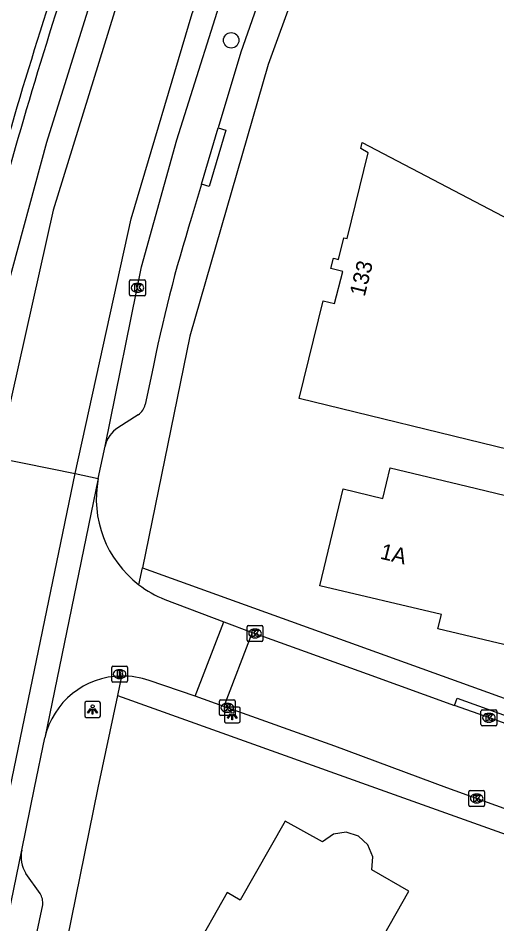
# Model space of a CAD drawing. Extents: x 162880 to 165536, y 384011 to 385179.
# Drawn here: x 164403.7 to 164434.1, y 384741.4 to 384798.8 of the extents above; entities that cross this region are included whole.
import ezdxf

# ---------------------------------------------------------------- set-up
doc = ezdxf.new("R2010")
doc.units = 0
for name, color, linetype in [('IMGEO_Boom', 7, 'Continuous'), ('IMGEO_Brandkraan', 7, 'Continuous'), ('IMGEO_Fietspad_open', 7, 'Continuous'), ('IMGEO_Kolk', 7, 'Continuous'), ('IMGEO_Lichtpunt', 7, 'Continuous'), ('IMGEO_Pand', 7, 'Continuous'), ('IMGEO_Pand_nummerreeks', 7, 'Continuous'), ('IMGEO_Rijbaan_lokaal_gesloten', 7, 'Continuous'), ('IMGEO_Rijbaan_lokaal_open', 7, 'Continuous'), ('IMGEO_Verkeerseiland_open', 7, 'Continuous'), ('IMGEO_Voetpad_open', 7, 'Continuous')]:
    doc.layers.add(name, color=color, linetype=linetype)

msp = doc.modelspace()

# ---------------------------------------------------------------- linework, layer by layer
at = {"layer": 'IMGEO_Boom'}
msp.add_circle((164417.225, 384797.344), 0.489, dxfattribs=at)
at = {"layer": 'IMGEO_Brandkraan'}
for p, q in [((164409.652, 384756.766), (164409.652, 384757.618)), ((164409.727, 384757.692), (164410.579, 384757.692)), ((164410.14, 384757.472), (164410.165, 384757.472)), ((164410.653, 384757.618), (164410.653, 384756.766)), ((164410.163, 384756.912), (164410.138, 384756.912)), ((164410.579, 384756.692), (164409.727, 384756.692))]:
    msp.add_line(p, q, dxfattribs=at)
for points in [[(164409.652, 384756.766), (164409.652, 384757.618)], [(164409.727, 384757.692), (164410.579, 384757.692)], [(164410, 384757.392), (164410, 384756.992), (164410.213, 384756.992)], [(164410.231, 384757.392), (164410, 384757.392)], [(164410.653, 384757.618), (164410.653, 384756.766)], [(164410.179, 384757.311), (164410.125, 384757.311), (164410.125, 384757.235)], [(164410.125, 384757.235), (164410.178, 384757.235)], [(164410.187, 384757.159), (164410.125, 384757.159), (164410.125, 384757.078)], [(164410.125, 384757.078), (164410.187, 384757.078)], [(164410.579, 384756.692), (164409.727, 384756.692)]]:
    msp.add_lwpolyline(points, dxfattribs=at)
for centre, radius, start, end in [((164409.729, 384757.616), 0.0765, 91.55205, 178.44795), ((164409.729, 384757.616), 0.0765, 91.55205, 178.44795), ((164410.235, 384757.247), 0.145, 59.4692, 91.53667), ((164410.26, 384757.294), 0.0922, 285.51372, 58.15012), ((164410.577, 384757.616), 0.0765, 1.55205, 88.44795), ((164410.577, 384757.616), 0.0765, 1.55205, 88.44795), ((164410.18, 384757.273), 0.0379, 267.82845, 90.93552), ((164410.188, 384757.118), 0.0404, 269.87594, 90.50774), ((164410.219, 384757.243), 0.251, 268.66757, 293.53466), ((164410.265, 384757.102), 0.105, 301.31148, 78.98903), ((164409.729, 384756.768), 0.0765, 181.55205, 268.44795), ((164409.729, 384756.768), 0.0765, 181.55205, 268.44795), ((164410.577, 384756.768), 0.0765, 271.55205, 358.44795), ((164410.577, 384756.768), 0.0765, 271.55205, 358.44795)]:
    msp.add_arc(centre, radius, start, end, dxfattribs=at)
for centre, major_axis, ratio, start_param, end_param in [((164410.139, 384757.192), (-0.387, 0.002), 0.722429, 4.712389, 7.853982), ((164410.164, 384757.192), (-0.39, 0.002), 0.717154, 1.570796, 4.712389)]:
    msp.add_ellipse(centre, major_axis=major_axis, ratio=ratio, start_param=start_param, end_param=end_param, dxfattribs=at)
at = {"layer": 'IMGEO_Fietspad_open'}
for points in [[(164502.671, 384929.959), (164500, 384927.045), (164490.313, 384915.433), (164475.209, 384897.333), (164473.71, 384895.03), (164466.27, 384883.603), (164458.393, 384870.901), (164450.828, 384858.17), (164442.115, 384843.091), (164430.304, 384821.224), (164425.889, 384812.498), (164424.399, 384809.126), (164419.563, 384795.816), (164414.61, 384778.596), (164411.594, 384763.921)], [(164421.082, 384805.881), (164417.827, 384796.592), (164416.401, 384791.791)], [(164416.401, 384791.791), (164416.88, 384791.649), (164415.823, 384788.09), (164415.343, 384788.232)], [(164415.343, 384788.232), (164414.713, 384786.11)], [(164412.188, 384776.231), (164411.771, 384774.274)], [(164411.328, 384773.621), (164410.046, 384772.8)], [(164411.37, 384762.857), (164411.594, 384763.921)]]:
    msp.add_lwpolyline(points, dxfattribs=at)
for centre, radius, start, end in [((164502.816, 384758.329), 92.379, 162.49887, 168.82627), ((164410.729, 384774.504), 1.068, 304.15768, 347.53581), ((164411.062, 384771.216), 1.882, 122.69258, 166.99255)]:
    msp.add_arc(centre, radius, start, end, dxfattribs=at)
at = {"layer": 'IMGEO_Kolk'}
for p, q in [((164410.784, 384781.24), (164410.784, 384782.092)), ((164410.859, 384782.166), (164411.711, 384782.166)), ((164411.785, 384782.092), (164411.785, 384781.24)), ((164411.272, 384781.946), (164411.297, 384781.946)), ((164411.711, 384781.166), (164410.859, 384781.166)), ((164411.295, 384781.386), (164411.27, 384781.386)), ((164418.31, 384760.269), (164419.162, 384760.269)), ((164418.235, 384759.343), (164418.235, 384760.195)), ((164418.723, 384760.049), (164418.748, 384760.049)), ((164419.236, 384760.195), (164419.236, 384759.343)), ((164419.162, 384759.269), (164418.31, 384759.269)), ((164418.746, 384759.489), (164418.721, 384759.489)), ((164416.474, 384754.637), (164416.474, 384755.489)), ((164416.549, 384755.563), (164417.401, 384755.563)), ((164416.962, 384755.343), (164416.987, 384755.343)), ((164417.475, 384755.489), (164417.475, 384754.637)), ((164417.401, 384754.563), (164416.549, 384754.563)), ((164416.985, 384754.783), (164416.96, 384754.783)), ((164433.059, 384754.001), (164433.059, 384754.853)), ((164433.134, 384754.927), (164433.986, 384754.927)), ((164433.547, 384754.707), (164433.572, 384754.707)), ((164434.06, 384754.853), (164434.06, 384754.001)), ((164433.986, 384753.927), (164433.134, 384753.927)), ((164433.57, 384754.147), (164433.545, 384754.147)), ((164432.288, 384748.89), (164432.288, 384749.742)), ((164432.363, 384749.816), (164433.215, 384749.816)), ((164432.776, 384749.596), (164432.801, 384749.596)), ((164433.289, 384749.742), (164433.289, 384748.89)), ((164433.215, 384748.816), (164432.363, 384748.816)), ((164432.799, 384749.036), (164432.774, 384749.036))]:
    msp.add_line(p, q, dxfattribs=at)
for points in [[(164410.784, 384781.24), (164410.784, 384782.092)], [(164410.859, 384782.166), (164411.711, 384782.166)], [(164411.785, 384782.092), (164411.785, 384781.24)], [(164411.105, 384781.866), (164411.228, 384781.866), (164411.228, 384781.715), (164411.358, 384781.866), (164411.522, 384781.866), (164411.376, 384781.715), (164411.529, 384781.466), (164411.377, 384781.466), (164411.292, 384781.63), (164411.228, 384781.563), (164411.228, 384781.466), (164411.105, 384781.466), (164411.105, 384781.866)], [(164411.711, 384781.166), (164410.859, 384781.166)], [(164418.31, 384760.269), (164419.162, 384760.269)], [(164418.235, 384759.343), (164418.235, 384760.195)], [(164418.556, 384759.969), (164418.679, 384759.969), (164418.679, 384759.818), (164418.809, 384759.969), (164418.973, 384759.969), (164418.827, 384759.818), (164418.98, 384759.569), (164418.828, 384759.569), (164418.743, 384759.733), (164418.679, 384759.666), (164418.679, 384759.569), (164418.556, 384759.569), (164418.556, 384759.969)], [(164419.236, 384760.195), (164419.236, 384759.343)], [(164419.162, 384759.269), (164418.31, 384759.269)], [(164416.474, 384754.637), (164416.474, 384755.489)], [(164416.549, 384755.563), (164417.401, 384755.563)], [(164416.795, 384755.263), (164416.918, 384755.263), (164416.918, 384755.112), (164417.048, 384755.263), (164417.212, 384755.263), (164417.066, 384755.112), (164417.219, 384754.863), (164417.067, 384754.863), (164416.982, 384755.027), (164416.918, 384754.96), (164416.918, 384754.863), (164416.795, 384754.863), (164416.795, 384755.263)], [(164417.475, 384755.489), (164417.475, 384754.637)], [(164417.401, 384754.563), (164416.549, 384754.563)], [(164433.059, 384754.001), (164433.059, 384754.853)], [(164433.134, 384754.927), (164433.986, 384754.927)], [(164433.38, 384754.627), (164433.503, 384754.627), (164433.503, 384754.476), (164433.633, 384754.627), (164433.797, 384754.627), (164433.651, 384754.476), (164433.804, 384754.227), (164433.652, 384754.227), (164433.567, 384754.391), (164433.503, 384754.324), (164433.503, 384754.227), (164433.38, 384754.227), (164433.38, 384754.627)], [(164434.06, 384754.853), (164434.06, 384754.001)], [(164433.986, 384753.927), (164433.134, 384753.927)], [(164432.288, 384748.89), (164432.288, 384749.742)], [(164432.363, 384749.816), (164433.215, 384749.816)], [(164432.609, 384749.516), (164432.732, 384749.516), (164432.732, 384749.365), (164432.862, 384749.516), (164433.026, 384749.516), (164432.88, 384749.365), (164433.033, 384749.116), (164432.881, 384749.116), (164432.796, 384749.28), (164432.732, 384749.213), (164432.732, 384749.116), (164432.609, 384749.116), (164432.609, 384749.516)], [(164433.289, 384749.742), (164433.289, 384748.89)], [(164433.215, 384748.816), (164432.363, 384748.816)]]:
    msp.add_lwpolyline(points, dxfattribs=at)
for centre, start, end in [((164410.861, 384782.09), 91.55205, 178.44795), ((164410.861, 384782.09), 91.55205, 178.44795), ((164411.709, 384782.09), 1.55205, 88.44795), ((164411.709, 384782.09), 1.55205, 88.44795), ((164410.861, 384781.242), 181.55205, 268.44795), ((164410.861, 384781.242), 181.55205, 268.44795), ((164411.709, 384781.242), 271.55205, 358.44795), ((164411.709, 384781.242), 271.55205, 358.44795), ((164418.312, 384760.193), 91.55205, 178.44795), ((164418.312, 384760.193), 91.55205, 178.44795), ((164419.16, 384760.193), 1.55205, 88.44795), ((164419.16, 384760.193), 1.55205, 88.44795), ((164418.312, 384759.345), 181.55205, 268.44795), ((164418.312, 384759.345), 181.55205, 268.44795), ((164419.16, 384759.345), 271.55205, 358.44795), ((164419.16, 384759.345), 271.55205, 358.44795), ((164416.551, 384755.487), 91.55205, 178.44795), ((164416.551, 384755.487), 91.55205, 178.44795), ((164417.399, 384755.487), 1.55205, 88.44795), ((164417.399, 384755.487), 1.55205, 88.44795), ((164416.551, 384754.639), 181.55205, 268.44795), ((164416.551, 384754.639), 181.55205, 268.44795), ((164417.399, 384754.639), 271.55205, 358.44795), ((164417.399, 384754.639), 271.55205, 358.44795), ((164433.136, 384754.851), 91.55205, 178.44795), ((164433.136, 384754.851), 91.55205, 178.44795), ((164433.984, 384754.851), 1.55205, 88.44795), ((164433.984, 384754.851), 1.55205, 88.44795), ((164433.136, 384754.003), 181.55205, 268.44795), ((164433.136, 384754.003), 181.55205, 268.44795), ((164433.984, 384754.003), 271.55205, 358.44795), ((164433.984, 384754.003), 271.55205, 358.44795), ((164432.365, 384749.74), 91.55205, 178.44795), ((164432.365, 384749.74), 91.55205, 178.44795), ((164433.213, 384749.74), 1.55205, 88.44795), ((164433.213, 384749.74), 1.55205, 88.44795), ((164432.365, 384748.892), 181.55205, 268.44795), ((164432.365, 384748.892), 181.55205, 268.44795), ((164433.213, 384748.892), 271.55205, 358.44795), ((164433.213, 384748.892), 271.55205, 358.44795)]:
    msp.add_arc(centre, 0.0765, start, end, dxfattribs=at)
for centre, major_axis, ratio, start_param, end_param in [((164411.271, 384781.666), (-0.387, 0.002), 0.722429, 4.712389, 7.853982), ((164411.296, 384781.666), (-0.39, 0.002), 0.717154, 1.570796, 4.712389), ((164418.722, 384759.769), (-0.387, 0.002), 0.722429, 4.712389, 7.853982), ((164418.747, 384759.769), (-0.39, 0.002), 0.717154, 1.570796, 4.712389), ((164416.961, 384755.063), (-0.387, 0.002), 0.722429, 4.712389, 7.853982), ((164416.986, 384755.063), (-0.39, 0.002), 0.717154, 1.570796, 4.712389), ((164433.546, 384754.427), (-0.387, 0.002), 0.722429, 4.712389, 7.853982), ((164433.571, 384754.427), (-0.39, 0.002), 0.717154, 1.570796, 4.712389), ((164432.775, 384749.316), (-0.387, 0.002), 0.722429, 4.712389, 7.853982), ((164432.8, 384749.316), (-0.39, 0.002), 0.717154, 1.570796, 4.712389)]:
    msp.add_ellipse(centre, major_axis=major_axis, ratio=ratio, start_param=start_param, end_param=end_param, dxfattribs=at)
at = {"layer": 'IMGEO_Lichtpunt'}
for p, q in [((164407.937, 384755.354), (164407.937, 384754.547)), ((164407.937, 384755.354), (164407.937, 384754.547)), ((164408.839, 384755.449), (164408.031, 384755.449)), ((164408.839, 384755.449), (164408.031, 384755.449)), ((164408.933, 384754.547), (164408.933, 384755.354)), ((164408.933, 384754.547), (164408.933, 384755.354)), ((164417.696, 384755.109), (164416.888, 384755.109)), ((164417.696, 384755.109), (164416.888, 384755.109)), ((164416.794, 384755.014), (164416.794, 384754.207)), ((164416.794, 384755.014), (164416.794, 384754.207)), ((164417.79, 384754.207), (164417.79, 384755.014)), ((164417.79, 384754.207), (164417.79, 384755.014)), ((164408.031, 384754.453), (164408.839, 384754.453)), ((164408.031, 384754.453), (164408.839, 384754.453)), ((164416.888, 384754.113), (164417.696, 384754.113)), ((164416.888, 384754.113), (164417.696, 384754.113))]:
    msp.add_line(p, q, dxfattribs=at)
for points in [[(164408.311, 384755.018), (164408.35, 384754.99), (164408.162, 384754.728), (164408.124, 384754.755), (164408.311, 384755.018)], [(164408.413, 384754.97), (164408.46, 384754.97), (164408.46, 384754.648), (164408.413, 384754.648), (164408.413, 384754.97)], [(164408.523, 384754.99), (164408.561, 384755.017), (164408.748, 384754.755), (164408.709, 384754.727), (164408.523, 384754.99)], [(164417.168, 384754.678), (164417.207, 384754.65), (164417.019, 384754.388), (164416.981, 384754.415), (164417.168, 384754.678)], [(164417.27, 384754.63), (164417.317, 384754.63), (164417.317, 384754.308), (164417.27, 384754.308), (164417.27, 384754.63)], [(164417.38, 384754.65), (164417.418, 384754.677), (164417.605, 384754.415), (164417.566, 384754.387), (164417.38, 384754.65)]]:
    msp.add_lwpolyline(points, dxfattribs=at)
for centre in [(164408.436, 384755.152), (164417.293, 384754.812)]:
    msp.add_circle(centre, 0.0994, dxfattribs=at)
for centre, start, end in [((164408.031, 384755.354), 90, 180), ((164408.031, 384755.354), 90, 180), ((164408.839, 384755.354), 0, 90), ((164408.839, 384755.354), 0, 90), ((164416.888, 384755.014), 90, 180), ((164416.888, 384755.014), 90, 180), ((164417.696, 384755.014), 0, 90), ((164417.696, 384755.014), 0, 90), ((164408.031, 384754.547), 180, 270), ((164408.031, 384754.547), 180, 270), ((164408.839, 384754.547), 270, 0), ((164408.839, 384754.547), 270, 360), ((164416.888, 384754.207), 180, 270), ((164416.888, 384754.207), 180, 270), ((164417.696, 384754.207), 270, 0), ((164417.696, 384754.207), 270, 360)]:
    msp.add_arc(centre, 0.0946, start, end, dxfattribs=at)
at = {"layer": 'IMGEO_Pand'}
for points in [[(164437.714, 384783.006), (164435.116, 384772.376), (164434.876, 384771.395), (164421.533, 384774.649), (164423.056, 384780.851), (164423.779, 384780.666), (164424.3, 384782.708), (164423.545, 384782.882), (164423.709, 384783.54), (164424.029, 384783.462), (164424.361, 384784.833), (164424.577, 384784.781), (164425.917, 384790.217), (164425.433, 384790.483), (164425.534, 384790.876), (164438.034, 384784.317), (164437.714, 384783.006)], [(164438.003, 384758.624), (164437.89, 384758.263), (164430.333, 384760.06), (164430.548, 384760.969), (164422.833, 384762.788), (164424.312, 384768.925), (164426.84, 384768.316), (164427.309, 384770.261), (164432.17, 384769.09), (164440.045, 384767.192), (164439.432, 384764.645)], [(164422.138, 384732.284), (164423.464, 384734.612), (164424.3, 384734.139), (164426.468, 384737.954), (164425.628, 384738.423), (164428.487, 384743.448), (164426.133, 384744.786), (164426.192, 384745.616), (164425.894, 384746.372), (164425.298, 384746.937), (164424.512, 384747.171), (164423.702, 384747.046), (164423.005, 384746.561), (164420.654, 384747.885), (164417.79, 384742.884), (164416.975, 384743.349), (164414.799, 384739.526), (164415.643, 384739.041), (164414.315, 384736.722), (164422.138, 384732.284)]]:
    msp.add_lwpolyline(points, dxfattribs=at)
at = {"layer": 'IMGEO_Rijbaan_lokaal_gesloten'}
for points in [[(164407.326, 384769.894), (164410.876, 384786.043), (164414.758, 384799.053), (164419.028, 384810.315), (164423.298, 384819.712), (164430.673, 384833.693), (164447.441, 384863.285), (164464.442, 384890.858), (164468.976, 384897.91), (164471.584, 384901.964), (164475.854, 384908.1), (164481.056, 384913.77), (164487.538, 384920.685)], [(164409.229, 384771.64), (164411.542, 384783.001), (164413.774, 384791.048), (164417.221, 384801.957), (164420.582, 384810.694), (164424.366, 384818.895), (164429.393, 384828.507), (164437.347, 384843.111), (164441.661, 384850.736), (164449.591, 384864.231), (164457.492, 384877.201), (164470.273, 384897.119), (164472.931, 384901.262), (164476.538, 384906.461)], [(164445.025, 384870.196), (164435.252, 384852.178), (164430.361, 384843.091), (164425.703, 384834.781), (164419.027, 384821.81), (164415.456, 384814.509), (164412.584, 384807.324), (164410.1, 384800.062), (164405.946, 384786.587), (164402.402, 384770.896)], [(164409.782, 384804.552), (164405.514, 384790.878), (164402.951, 384781.457), (164401.848, 384776.91), (164400.398, 384770.173), (164400.104, 384768.794)], [(164408.791, 384769.588), (164409.229, 384771.64)], [(164402.402, 384770.896), (164407.326, 384769.894)], [(164402.862, 384748.351), (164403.204, 384750), (164407.326, 384769.894)], [(164408.791, 384769.588), (164405.4, 384753.153)], [(164407.326, 384769.894), (164408.791, 384769.588)], [(164403.947, 384746.037), (164404.756, 384750), (164405.4, 384753.153)], [(164371.683, 384636.478), (164378.046, 384654.783), (164386.545, 384678.76), (164390.748, 384691.883), (164392.79, 384698.26), (164398.329, 384718.554), (164402.931, 384741.104), (164403.947, 384746.037)]]:
    msp.add_lwpolyline(points, dxfattribs=at)
at = {"layer": 'IMGEO_Rijbaan_lokaal_open'}
for points in [[(164413.013, 384761.931), (164416.765, 384760.5)], [(164414.93, 384755.795), (164416.765, 384760.5)], [(164416.765, 384760.5), (164418.543, 384759.83)], [(164418.543, 384759.83), (164416.747, 384755.148)], [(164418.543, 384759.83), (164418.735, 384759.769), (164425.842, 384757.208), (164431.386, 384755.209)], [(164414.93, 384755.795), (164412.019, 384756.786)], [(164416.747, 384755.148), (164414.93, 384755.795)], [(164439.46, 384746.913), (164430.894, 384750), (164423.795, 384752.638), (164416.747, 384755.148)], [(164439.957, 384752.116), (164433.653, 384754.395), (164431.386, 384755.209)]]:
    msp.add_lwpolyline(points, dxfattribs=at)
for centre, radius, start, end in [((164415.522, 384768.308), 6.852, 169.22947, 232.69946), ((164415.528, 384768.313), 6.86, 232.69314, 248.49537), ((164410.332, 384752.011), 5.063, 90.59368, 166.96894), ((164410.332, 384751.993), 5.081, 70.60762, 90.5853)]:
    msp.add_arc(centre, radius, start, end, dxfattribs=at)
at = {"layer": 'IMGEO_Verkeerseiland_open'}
msp.add_arc((164678.096, 384711.83), 286.237, 161.86409, 165.89485, dxfattribs=at)
at = {"layer": 'IMGEO_Voetpad_open'}
for points in [[(164415.343, 384788.232), (164416.401, 384791.791)], [(164411.594, 384763.921), (164437.108, 384754.745), (164450.213, 384750), (164459.817, 384746.517)], [(164410.28, 384757.074), (164410.013, 384755.849)], [(164410.013, 384755.849), (164408.775, 384750), (164403.985, 384726.478)], [(164410.013, 384755.849), (164426.369, 384750), (164439.097, 384745.449)], [(164431.386, 384755.209), (164431.555, 384755.679), (164440.126, 384752.586), (164439.957, 384752.116)], [(164405.115, 384743.305), (164404.203, 384744.556)], [(164404.734, 384740.014), (164404.858, 384740.603), (164405.277, 384742.573)]]:
    msp.add_lwpolyline(points, dxfattribs=at)
for centre, radius, start, end in [((164717.737, 384700.361), 326.886, 162.11869, 165.63766), ((164406.023, 384745.633), 2.115, 168.99334, 210.6207), ((164404.051, 384742.686), 1.231, 354.7502, 30.20794)]:
    msp.add_arc(centre, radius, start, end, dxfattribs=at)

# ---------------------------------------------------------------- texts
at = {"layer": 'IMGEO_Pand_nummerreeks'}
for s, rotation, p in [('133', 76.20339, (164425.684, 384781.068)), ('1A', 346.29485, (164426.612, 384764.519))]:
    msp.add_text(s, height=1, rotation=rotation, dxfattribs=at).set_placement(p)

doc.saveas('drawing.dxf')
